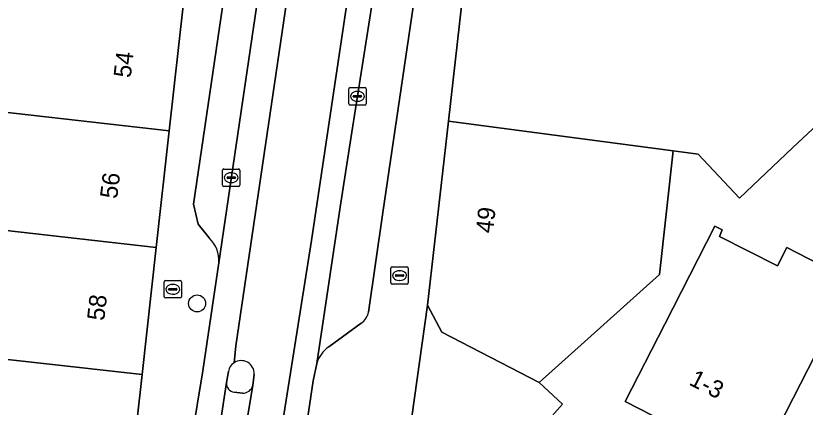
# Model space of a CAD drawing. Extents: x 160349 to 161355, y 381727 to 382854.
# Drawn here: x 160875.07 to 160920.57, y 382454.27 to 382476.83 of the extents above; entities that cross this region are included whole.
import ezdxf

# ---------------------------------------------------------------- set-up
doc = ezdxf.new("R2010")
doc.units = 0
for name, color, linetype in [('IMGEO_Boom', 7, 'Continuous'), ('IMGEO_Brandkraan', 7, 'Continuous'), ('IMGEO_Erf', 7, 'Continuous'), ('IMGEO_Kolk', 7, 'Continuous'), ('IMGEO_Pand', 7, 'Continuous'), ('IMGEO_Pand_nummerreeks', 7, 'Continuous'), ('IMGEO_Parkeervlak_open', 7, 'Continuous'), ('IMGEO_Rijbaan_lokaal_gesloten', 7, 'Continuous'), ('IMGEO_Verkeerseiland_open', 7, 'Continuous'), ('IMGEO_Voetpad_open', 7, 'Continuous')]:
    doc.layers.add(name, color=color, linetype=linetype)

msp = doc.modelspace()

# ---------------------------------------------------------------- linework, layer by layer
at = {"layer": 'IMGEO_Boom'}
msp.add_circle((160885.523, 382460.253), 0.489, dxfattribs=at)
at = {"layer": 'IMGEO_Brandkraan'}
for p, q in [((160896.695, 382461.431), (160896.695, 382462.283)), ((160896.77, 382462.357), (160897.622, 382462.357)), ((160897.696, 382462.283), (160897.696, 382461.431)), ((160896.954, 382461.851), (160896.954, 382461.863)), ((160897.392, 382461.814), (160896.994, 382461.814)), ((160896.997, 382461.9), (160897.395, 382461.9)), ((160897.183, 382462.137), (160897.208, 382462.137)), ((160897.438, 382461.863), (160897.438, 382461.851)), ((160883.621, 382460.638), (160883.621, 382461.49)), ((160883.696, 382461.564), (160884.548, 382461.564)), ((160884.109, 382461.344), (160884.134, 382461.344)), ((160884.622, 382461.49), (160884.622, 382460.638)), ((160897.622, 382461.357), (160896.77, 382461.357)), ((160897.206, 382461.577), (160897.181, 382461.577)), ((160883.88, 382461.058), (160883.88, 382461.07)), ((160884.318, 382461.021), (160883.92, 382461.021)), ((160883.923, 382461.107), (160884.321, 382461.107)), ((160884.364, 382461.07), (160884.364, 382461.058)), ((160884.548, 382460.564), (160883.696, 382460.564)), ((160884.132, 382460.784), (160884.107, 382460.784))]:
    msp.add_line(p, q, dxfattribs=at)
for points in [[(160896.695, 382461.431), (160896.695, 382462.283)], [(160896.77, 382462.357), (160897.622, 382462.357)], [(160897.696, 382462.283), (160897.696, 382461.431)], [(160883.621, 382460.638), (160883.621, 382461.49)], [(160883.696, 382461.564), (160884.548, 382461.564)], [(160884.622, 382461.49), (160884.622, 382460.638)], [(160897.622, 382461.357), (160896.77, 382461.357)], [(160884.548, 382460.564), (160883.696, 382460.564)]]:
    msp.add_lwpolyline(points, dxfattribs=at)
for centre, radius, start, end in [((160896.772, 382462.281), 0.0765, 91.552, 178.448), ((160896.772, 382462.281), 0.0765, 91.552, 178.448), ((160897.62, 382462.281), 0.0765, 1.552, 88.448), ((160897.62, 382462.281), 0.0765, 1.552, 88.448), ((160896.994, 382461.86), 0.0403, 85.8775, 175.7526), ((160896.991, 382461.85), 0.0366, 178.938, 274.7102), ((160897.395, 382461.857), 0.043, 264.8664, 352.4533), ((160897.399, 382461.862), 0.0386, 1.7309, 96.639), ((160883.698, 382461.488), 0.0765, 91.552, 178.448), ((160883.698, 382461.488), 0.0765, 91.552, 178.448), ((160884.546, 382461.488), 0.0765, 1.552, 88.448), ((160884.546, 382461.488), 0.0765, 1.552, 88.448), ((160896.772, 382461.433), 0.0765, 181.552, 268.448), ((160896.772, 382461.433), 0.0765, 181.552, 268.448), ((160897.62, 382461.433), 0.0765, 271.552, 358.448), ((160897.62, 382461.433), 0.0765, 271.552, 358.448), ((160883.92, 382461.067), 0.0403, 85.8775, 175.7526), ((160883.917, 382461.057), 0.0366, 178.938, 274.7102), ((160884.321, 382461.064), 0.043, 264.8664, 352.4533), ((160884.325, 382461.069), 0.0386, 1.7309, 96.639), ((160883.698, 382460.64), 0.0765, 181.552, 268.448), ((160883.698, 382460.64), 0.0765, 181.552, 268.448), ((160884.546, 382460.64), 0.0765, 271.552, 358.448), ((160884.546, 382460.64), 0.0765, 271.552, 358.448)]:
    msp.add_arc(centre, radius, start, end, dxfattribs=at)
for centre, major_axis, ratio, start_param, end_param in [((160897.182, 382461.857), (-0.387, 0.002), 0.722429, 4.712389, 7.853982), ((160897.207, 382461.857), (-0.39, 0.002), 0.717154, 1.570796, 4.712389), ((160884.108, 382461.064), (-0.387, 0.002), 0.722429, 4.712389, 7.853982), ((160884.133, 382461.064), (-0.39, 0.002), 0.717154, 1.570796, 4.712389)]:
    msp.add_ellipse(centre, major_axis=major_axis, ratio=ratio, start_param=start_param, end_param=end_param, dxfattribs=at)
at = {"layer": 'IMGEO_Erf'}
for points in [[(160921.015, 382470.313), (160919.845, 382469.209), (160916.784, 382466.321), (160914.403, 382468.852), (160912.97, 382469.042), (160912.18, 382461.912), (160908.965, 382459.034), (160905.24, 382455.698), (160906.592, 382454.452), (160904.48, 382452.066)], [(160914.103, 382452.604), (160910.201, 382454.603), (160912.481, 382459.054), (160915.375, 382464.704), (160915.796, 382464.488), (160915.627, 382464.115), (160918.973, 382462.408), (160919.518, 382463.473), (160923.327, 382461.522), (160927.136, 382459.572), (160926.597, 382458.52), (160930.017, 382456.768), (160930.227, 382457.177), (160930.608, 382456.981), (160929.43, 382454.682), (160931.168, 382453.792)]]:
    msp.add_lwpolyline(points, dxfattribs=at)
at = {"layer": 'IMGEO_Kolk'}
for p, q in [((160894.34, 382472.686), (160895.192, 382472.686)), ((160894.265, 382471.76), (160894.265, 382472.612)), ((160894.567, 382472.229), (160894.965, 382472.229)), ((160894.753, 382472.466), (160894.778, 382472.466)), ((160895.266, 382472.612), (160895.266, 382471.76)), ((160894.524, 382472.18), (160894.524, 382472.192)), ((160894.962, 382472.143), (160894.564, 382472.143)), ((160894.776, 382471.906), (160894.751, 382471.906)), ((160895.008, 382472.192), (160895.008, 382472.18)), ((160895.192, 382471.686), (160894.34, 382471.686)), ((160886.991, 382467.072), (160886.991, 382467.924)), ((160887.066, 382467.998), (160887.918, 382467.998)), ((160887.479, 382467.778), (160887.504, 382467.778)), ((160887.992, 382467.924), (160887.992, 382467.072)), ((160887.25, 382467.492), (160887.25, 382467.504)), ((160887.688, 382467.455), (160887.29, 382467.455)), ((160887.293, 382467.541), (160887.691, 382467.541)), ((160887.502, 382467.218), (160887.477, 382467.218)), ((160887.734, 382467.504), (160887.734, 382467.492)), ((160887.918, 382466.998), (160887.066, 382466.998))]:
    msp.add_line(p, q, dxfattribs=at)
for points in [[(160894.34, 382472.686), (160895.192, 382472.686)], [(160894.265, 382471.76), (160894.265, 382472.612)], [(160895.266, 382472.612), (160895.266, 382471.76)], [(160895.192, 382471.686), (160894.34, 382471.686)], [(160886.991, 382467.072), (160886.991, 382467.924)], [(160887.066, 382467.998), (160887.918, 382467.998)], [(160887.992, 382467.924), (160887.992, 382467.072)], [(160887.918, 382466.998), (160887.066, 382466.998)]]:
    msp.add_lwpolyline(points, dxfattribs=at)
for centre, radius, start, end in [((160894.342, 382472.61), 0.0765, 91.552, 178.448), ((160894.342, 382472.61), 0.0765, 91.552, 178.448), ((160895.19, 382472.61), 0.0765, 1.552, 88.448), ((160895.19, 382472.61), 0.0765, 1.552, 88.448), ((160894.564, 382472.189), 0.0403, 85.8775, 175.7526), ((160894.969, 382472.191), 0.0386, 1.7309, 96.639), ((160894.342, 382471.762), 0.0765, 181.552, 268.448), ((160894.342, 382471.762), 0.0765, 181.552, 268.448), ((160894.561, 382472.179), 0.0366, 178.938, 274.7102), ((160894.965, 382472.186), 0.043, 264.8664, 352.4533), ((160895.19, 382471.762), 0.0765, 271.552, 358.448), ((160895.19, 382471.762), 0.0765, 271.552, 358.448), ((160887.068, 382467.922), 0.0765, 91.552, 178.448), ((160887.068, 382467.922), 0.0765, 91.552, 178.448), ((160887.916, 382467.922), 0.0765, 1.552, 88.448), ((160887.916, 382467.922), 0.0765, 1.552, 88.448), ((160887.29, 382467.501), 0.0403, 85.8775, 175.7526), ((160887.287, 382467.491), 0.0366, 178.938, 274.7102), ((160887.691, 382467.498), 0.043, 264.8664, 352.4533), ((160887.695, 382467.503), 0.0386, 1.7309, 96.639), ((160887.068, 382467.074), 0.0765, 181.552, 268.448), ((160887.068, 382467.074), 0.0765, 181.552, 268.448), ((160887.916, 382467.074), 0.0765, 271.552, 358.448), ((160887.916, 382467.074), 0.0765, 271.552, 358.448)]:
    msp.add_arc(centre, radius, start, end, dxfattribs=at)
for centre, major_axis, ratio, start_param, end_param in [((160894.752, 382472.186), (-0.387, 0.002), 0.722429, 4.712389, 7.853982), ((160894.777, 382472.186), (-0.39, 0.002), 0.717154, 1.570796, 4.712389), ((160887.478, 382467.498), (-0.387, 0.002), 0.722429, 4.712389, 7.853982), ((160887.503, 382467.498), (-0.39, 0.002), 0.717154, 1.570796, 4.712389)]:
    msp.add_ellipse(centre, major_axis=major_axis, ratio=ratio, start_param=start_param, end_param=end_param, dxfattribs=at)
at = {"layer": 'IMGEO_Pand'}
for points in [[(160930.092, 382478.878), (160932.331, 382480.997), (160932.514, 382481.17), (160934.927, 382483.455), (160930.302, 382488.339), (160929.856, 382488.389), (160910.187, 382490.607), (160910.275, 382491.324), (160902.457, 382492.37), (160900.006, 382470.76), (160912.97, 382469.042), (160914.403, 382468.852), (160916.784, 382466.321), (160919.845, 382469.209), (160921.015, 382470.313), (160929.362, 382478.19)], [(160884.712, 382477.402), (160875.909, 382478.392), (160870.224, 382479.031), (160870.048, 382477.464), (160870.008, 382477.109), (160873.488, 382476.718), (160873.458, 382476.448), (160872.896, 382471.445), (160875.11, 382471.196), (160883.911, 382470.207)], [(160883.911, 382470.207), (160875.11, 382471.196), (160872.896, 382471.445), (160872.462, 382467.587), (160872.394, 382466.982), (160872.335, 382466.452), (160871.816, 382467.047), (160868.729, 382467.394), (160868.705, 382467.179), (160867.678, 382467.294), (160867.848, 382468.81), (160866.734, 382468.935), (160866.457, 382468.966), (160864.626, 382465.557), (160864.99, 382465.516), (160865.865, 382465.418), (160866.733, 382465.321), (160874.364, 382464.465), (160883.163, 382463.478)], [(160900.006, 382470.76), (160898.803, 382460.149), (160899.625, 382458.599), (160905.24, 382455.698), (160908.965, 382459.034), (160912.18, 382461.912), (160912.97, 382469.042)], [(160869.926, 382457.547), (160882.349, 382456.163), (160883.163, 382463.478), (160874.364, 382464.465), (160873.915, 382460.422), (160868.033, 382461.075), (160867.753, 382458.546), (160870.032, 382457.769)], [(160917.282, 382449.717), (160923.327, 382461.522), (160919.518, 382463.473), (160918.973, 382462.408), (160915.627, 382464.115), (160915.796, 382464.488), (160915.375, 382464.704), (160912.481, 382459.054), (160910.201, 382454.603), (160914.103, 382452.604), (160913.592, 382451.607)], [(160917.282, 382449.717), (160921.135, 382447.744), (160921.691, 382448.829), (160925.147, 382447.059), (160922.851, 382442.573), (160925.539, 382441.196), (160927.255, 382444.549), (160929.535, 382448.999), (160930.431, 382450.748), (160929.78, 382451.081), (160931.168, 382453.792), (160929.43, 382454.682), (160930.608, 382456.981), (160930.227, 382457.177), (160930.017, 382456.768), (160926.597, 382458.52), (160927.136, 382459.572), (160923.327, 382461.522)], [(160869.926, 382457.547), (160869.696, 382457.068), (160867.614, 382452.725), (160867.535, 382452.559), (160879.547, 382446.803), (160879.725, 382447.175), (160881.102, 382447.778), (160881.413, 382447.744), (160882.349, 382456.163)]]:
    msp.add_lwpolyline(points, close=True, dxfattribs=at)
at = {"layer": 'IMGEO_Parkeervlak_open'}
for points in [[(160886.772, 382462.594), (160892.129, 382498.996), (160892.254, 382500), (160894.162, 382515.334), (160895.992, 382530.045), (160901.745, 382575.055)], [(160899.314, 382503.402), (160898.906, 382500), (160898.8, 382499.206), (160897.101, 382487.392), (160895.687, 382478.08), (160894.384, 382469.749), (160893.762, 382465.789), (160892.418, 382456.79)], [(160888.748, 382488.774), (160888.593, 382488.318), (160885.313, 382465.963), (160885.576, 382464.823), (160886.217, 382464.028)], [(160895.401, 382459.752), (160896.234, 382465.493), (160898.083, 382478.026)], [(160893.108, 382457.743), (160894.974, 382459.112)]]:
    msp.add_lwpolyline(points, dxfattribs=at)
for centre, radius, start, end in [((160884.985, 382462.727), 1.792, 355.7452, 46.5706), ((160894.449, 382459.925), 0.968, 302.8682, 349.7103), ((160894.179, 382456.241), 1.845, 125.4985, 162.6902)]:
    msp.add_arc(centre, radius, start, end, dxfattribs=at)
at = {"layer": 'IMGEO_Rijbaan_lokaal_gesloten'}
for points in [[(160887.849, 382709.451), (160894.255, 382689.802), (160905.484, 382655.177), (160909.671, 382642.344), (160911.13, 382637.802), (160911.921, 382634.761), (160912.296, 382632.302), (160912.338, 382628.886), (160912.088, 382625.073), (160911.38, 382618.594), (160903.005, 382571.636), (160898.338, 382534.469), (160896.671, 382520.511), (160893.567, 382497.156), (160889.463, 382469.386), (160887.765, 382457.813), (160887.653, 382456.83)], [(160887.653, 382456.83), (160887.765, 382457.813), (160889.463, 382469.386), (160893.567, 382497.156), (160896.671, 382520.511), (160898.338, 382534.469), (160903.005, 382571.636), (160911.38, 382618.594), (160912.088, 382625.073), (160912.338, 382628.886), (160912.296, 382632.302), (160911.921, 382634.761), (160911.13, 382637.802), (160909.671, 382642.344), (160905.484, 382655.177), (160894.255, 382689.802), (160887.849, 382709.451)], [(160909.975, 382620.745), (160909.539, 382617.47), (160907.646, 382607.388), (160907.327, 382605.709), (160906.578, 382601.771), (160903.548, 382585.84), (160901.745, 382575.055), (160895.992, 382530.045), (160894.162, 382515.334), (160892.254, 382500), (160892.129, 382498.996), (160886.772, 382462.594), (160885.854, 382456.356), (160885.223, 382452.521)], [(160891.354, 382449.993), (160892.217, 382455.785), (160892.418, 382456.79), (160893.762, 382465.789), (160894.384, 382469.749), (160895.687, 382478.08), (160897.101, 382487.392), (160898.8, 382499.206), (160898.906, 382500), (160899.314, 382503.402), (160899.377, 382503.923), (160900.695, 382514.285), (160901.078, 382517.297), (160901.542, 382520.947), (160901.603, 382521.426), (160906.442, 382560.137), (160906.458, 382560.266), (160906.916, 382563.998), (160906.975, 382564.48), (160908.15, 382574.064), (160909.071, 382579.832), (160913.863, 382605.818), (160916.358, 382618.538), (160916.396, 382618.852)], [(160890.141, 382451.415), (160892.108, 382463.874), (160895.895, 382489.251), (160897.813, 382502.989), (160899.617, 382517.022), (160901.158, 382529.153), (160902.092, 382536.989), (160905.633, 382566.169), (160907.994, 382582.53), (160908.748, 382586.303)], [(160908.748, 382586.303), (160907.994, 382582.53), (160905.633, 382566.169), (160902.092, 382536.989), (160901.158, 382529.153), (160899.617, 382517.022), (160897.813, 382502.989), (160895.895, 382489.251), (160892.108, 382463.874), (160890.141, 382451.415)], [(160886.811, 382452.89), (160886.888, 382453.538), (160887.226, 382455.684), (160887.327, 382456.328)], [(160888.814, 382456.17), (160888.738, 382455.514), (160888.376, 382453.349), (160888.276, 382452.743)]]:
    msp.add_lwpolyline(points, dxfattribs=at)
for centre, radius, start, end in [((160888.068, 382456.203), 0.752, 123.5451, 170.4553), ((160888.066, 382456.205), 0.749, 357.2953, 123.4704)]:
    msp.add_arc(centre, radius, start, end, dxfattribs=at)
at = {"layer": 'IMGEO_Verkeerseiland_open'}
for points in [[(160887.327, 382456.328), (160887.226, 382455.684)], [(160888.738, 382455.514), (160888.814, 382456.17)], [(160887.667, 382455.141), (160888.149, 382455.08)]]:
    msp.add_lwpolyline(points, dxfattribs=at)
for centre, radius, start, end in [((160888.068, 382456.203), 0.752, 123.5451, 170.4553), ((160888.066, 382456.205), 0.749, 357.2953, 123.4704), ((160887.696, 382455.615), 0.475, 171.6644, 266.4995), ((160888.158, 382455.684), 0.604, 269.1306, 343.6381)]:
    msp.add_arc(centre, radius, start, end, dxfattribs=at)
at = {"layer": 'IMGEO_Voetpad_open'}
for points in [[(160896.839, 382446.183), (160898.803, 382460.149), (160900.006, 382470.76), (160902.457, 382492.37), (160903.322, 382500), (160904.081, 382506.054), (160904.909, 382512.653), (160905.026, 382513.59), (160905.951, 382520.966), (160906.808, 382527.794), (160907.688, 382534.813), (160908.56, 382541.766), (160909.369, 382548.218), (160910.027, 382553.458)], [(160889.923, 382496.653), (160889.945, 382496.987), (160890.24, 382499.54), (160889.839, 382499.774), (160889.86, 382500), (160887.26, 382500.317), (160887.225, 382500), (160886.875, 382496.851), (160886.106, 382489.937), (160886.092, 382489.812), (160885.429, 382483.854), (160884.712, 382477.402), (160883.911, 382470.207), (160883.163, 382463.478), (160882.349, 382456.163), (160881.413, 382447.744)], [(160886.217, 382464.028), (160885.576, 382464.823), (160885.313, 382465.963), (160888.593, 382488.318), (160888.748, 382488.774)], [(160898.083, 382478.026), (160896.234, 382465.493), (160895.401, 382459.752)], [(160884.594, 382448.404), (160885.223, 382452.521), (160885.854, 382456.356), (160886.772, 382462.594)], [(160925.539, 382441.196), (160922.851, 382442.573), (160904.48, 382452.066), (160906.592, 382454.452), (160905.24, 382455.698), (160899.625, 382458.599), (160898.803, 382460.149), (160896.839, 382446.183), (160896.089, 382441.736), (160897.079, 382441.596), (160897.21, 382441.577), (160898.083, 382441.442), (160898.291, 382441.422)], [(160894.974, 382459.112), (160893.108, 382457.743)], [(160892.418, 382456.79), (160892.217, 382455.785), (160891.354, 382449.993), (160891.257, 382448.985), (160891.119, 382447.814)], [(160887.226, 382455.684), (160886.888, 382453.538)], [(160888.376, 382453.349), (160888.738, 382455.514)], [(160888.149, 382455.08), (160887.667, 382455.141)]]:
    msp.add_lwpolyline(points, dxfattribs=at)
for centre, radius, start, end in [((160884.985, 382462.727), 1.792, 355.7452, 46.5706), ((160894.449, 382459.925), 0.968, 302.8682, 349.7103), ((160894.179, 382456.241), 1.845, 125.4985, 162.6902), ((160887.696, 382455.615), 0.475, 171.6644, 266.4995), ((160888.158, 382455.684), 0.604, 269.1306, 343.6381)]:
    msp.add_arc(centre, radius, start, end, dxfattribs=at)

# ---------------------------------------------------------------- texts
at = {"layer": 'IMGEO_Pand_nummerreeks'}
for s, rotation, p in [('54', 83.3654, (160881.695, 382473.222)), ('56', 82.9356, (160880.912, 382466.252)), ('49', 83.5304, (160902.571, 382464.264)), ('58', 83.5594, (160880.168, 382459.225)), ('1-3', 333.0977, (160913.823, 382455.591))]:
    msp.add_text(s, height=1, rotation=rotation, dxfattribs=at).set_placement(p)

doc.saveas('drawing.dxf')
